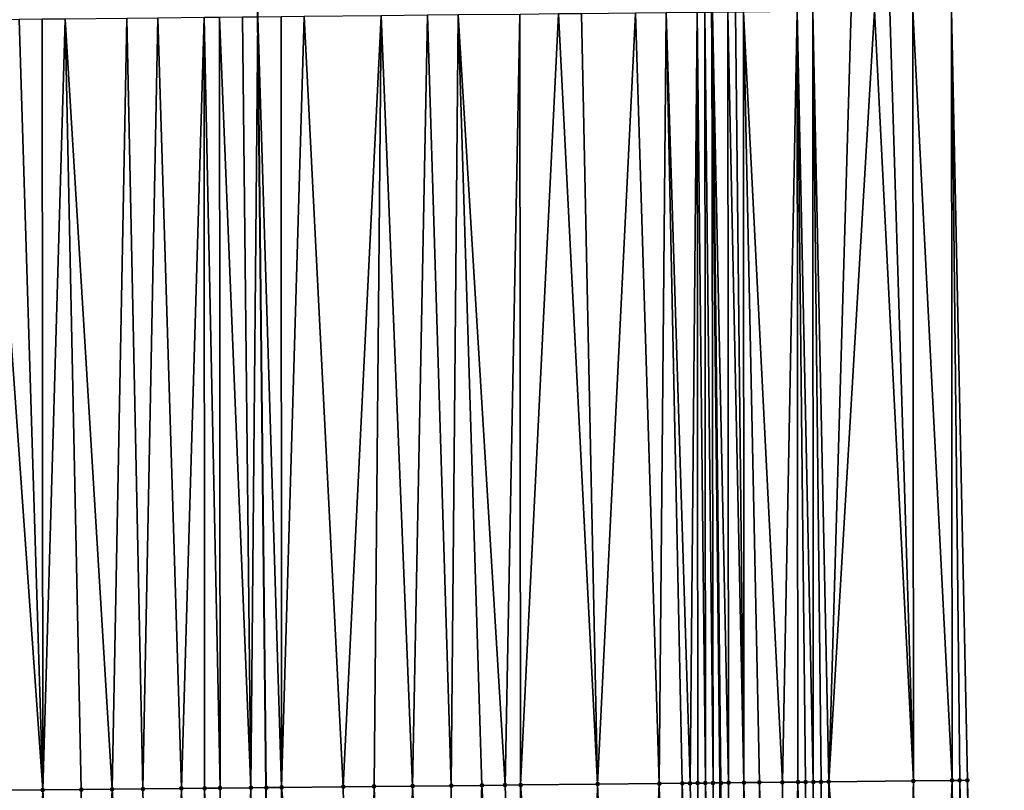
# Model space of a CAD drawing. Header units: feet. Extents: x 2004186 to 2014793, y 836912 to 864902.
# Tile 288 of 656: x 2010743 to 2010769, y 846001 to 846021. Entities that reach past the tile are written whole.
import ezdxf

# ---------------------------------------------------------------- set-up
doc = ezdxf.new("R2010")
doc.units = ezdxf.units.FT
doc.header["$LTSCALE"] = 100
doc.header["$MEASUREMENT"] = 0
for name, color, linetype, lineweight in [('EP_Travel Lane', 5, 'Continuous', 40), ('GPL_Skip Line', 2, 'Continuous', 40), ('Road Shots', 4, 'Continuous', 200), ('Road X-Section', 30, 'Continuous', 13)]:
    doc.layers.add(name, color=color, linetype=linetype, lineweight=lineweight)
doc.layers.add('I-77 SB_MM21-27-Surface-Border', color=7, linetype='Continuous')
doc.layers.add('I-77 SB_MM21-27-Surface-TIN', color=7, linetype='Continuous')

msp = doc.modelspace()

# ---------------------------------------------------------------- linework, layer by layer
at = {"layer": 'EP_Travel Lane'}
msp.add_polyline3d([(2010759.360322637, 845780.6629193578, 426.544845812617), (2010759.911873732, 845800.7087032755, 426.7726035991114), (2010760.343211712, 845820.7511371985, 427.0002737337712), (2010760.716691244, 845840.7453031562, 427.2234709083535), (2010761.090185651, 845860.7402653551, 427.4104054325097), (2010761.38151051, 845880.8343827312, 427.6064052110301), (2010761.527212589, 845900.9017199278, 427.8125082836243), (2010761.612163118, 845920.8999091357, 428.0130893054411), (2010761.697119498, 845940.8994757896, 428.2082520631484), (2010761.695010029, 845961.0133836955, 428.3966934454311), (2010761.541680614, 845981.0837673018, 428.625813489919), (2010761.325985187, 846001.0812769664, 428.860843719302), (2010761.110288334, 846021.0789189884, 429.0975363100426), (2010760.79572555, 846041.1759408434, 429.3102313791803), (2010760.32704666, 846061.2212644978, 429.4963117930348), (2010759.804670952, 846081.2125893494, 429.6828165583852)], dxfattribs=at)
at = {"layer": 'GPL_Skip Line'}
msp.add_polyline3d([(2010747.500364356, 845781.0019387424, 426.0945709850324), (2010748.017806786, 845800.9926561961, 426.3360864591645), (2010748.447249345, 845820.9862712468, 426.560567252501), (2010748.834283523, 845840.9799896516, 426.7729724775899), (2010749.22132756, 845860.9742173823, 426.9820490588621), (2010749.529161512, 845880.9705243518, 427.1633419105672), (2010749.695073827, 845900.9683217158, 427.3676179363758), (2010749.80006016, 845920.9666711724, 427.5674503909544), (2010749.905047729, 845940.9652561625, 427.7758774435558), (2010749.91524416, 845960.9638335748, 427.9645795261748), (2010749.763724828, 845980.9617326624, 428.1844560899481), (2010749.548030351, 846000.9591543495, 428.4127089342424), (2010749.332333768, 846020.95677122, 428.6233460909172), (2010749.033706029, 846040.9526589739, 428.8440243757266), (2010748.603619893, 846060.9468248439, 429.0315092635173), (2010748.12822341, 846080.9394297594, 429.2097553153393)], dxfattribs=at)
at = {"layer": 'I-77 SB_MM21-27-Surface-Border', "color": 3, "linetype": 'ByBlock', "lineweight": -2}
msp.add_polyline3d([(2010765.523465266, 846081.3463762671, 429.9143965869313), (2010766.398744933, 846061.3634390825, 429.7328369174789), (2010767.03046191, 846041.294467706, 429.541343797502), (2010767.331364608, 846021.1436960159, 429.3228908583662), (2010767.747054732, 846001.1477565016, 429.1141724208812), (2010768.162741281, 845981.1521484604, 428.8934604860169), (2010768.515083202, 845961.0416027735, 428.6906418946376), (2010768.704755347, 845940.8602144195, 428.4841989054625), (2010768.599760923, 845920.8603235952, 428.2853056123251), (2010768.294779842, 845900.8634994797, 428.0795218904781), (2010767.92794823, 845880.7591176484, 427.8583012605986), (2010767.617747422, 845860.6111968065, 427.6869207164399), (2010767.030730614, 845840.6203112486, 427.4903405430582), (2010766.443728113, 845820.6301648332, 427.2611214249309), (2010765.612790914, 845800.5724275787, 426.9969310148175), (2010764.693339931, 845780.510360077, 426.7571607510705)], dxfattribs=at)
at = {"layer": 'I-77 SB_MM21-27-Surface-TIN', "color": 128, "linetype": 'ByBlock', "lineweight": -2}
for points in [[(2010756.131969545, 846021.0272107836, 428.9047311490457), (2010754.532055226, 846021.0106384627, 428.8383586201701), (2010755.747698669, 846001.0233411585, 428.6573468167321)], [(2010756.131969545, 846021.0272107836, 428.9047311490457), (2010755.747698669, 846001.0233411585, 428.6573468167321), (2010756.147677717, 846001.0274408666, 428.6769022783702)], [(2010757.131915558, 846021.037608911, 428.9422937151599), (2010756.131969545, 846021.0272107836, 428.9047311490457), (2010756.147677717, 846001.0274408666, 428.6769022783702)], [(2010757.131915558, 846021.037608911, 428.9422937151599), (2010756.147677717, 846001.0274408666, 428.6769022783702), (2010758.147570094, 846001.0482045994, 428.7505014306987)], [(2010757.731882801, 846021.0438816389, 428.961548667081), (2010757.131915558, 846021.037608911, 428.9422937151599), (2010758.147570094, 846001.0482045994, 428.7505014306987)], [(2010759.131808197, 846021.0583483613, 429.0229272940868), (2010757.731882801, 846021.0438816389, 428.961548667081), (2010758.147570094, 846001.0482045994, 428.7505014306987)], [(2010759.131808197, 846021.0583483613, 429.0229272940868), (2010758.147570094, 846001.0482045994, 428.7505014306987), (2010759.747484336, 846001.0647839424, 428.8122657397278)], [(2010759.931765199, 846021.0666490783, 429.0547019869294), (2010759.131808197, 846021.0583483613, 429.0229272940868), (2010759.747484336, 846001.0647839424, 428.8122657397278)], [(2010759.931765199, 846021.0666490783, 429.0547019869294), (2010759.747484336, 846001.0647839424, 428.8122657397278), (2010760.347451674, 846001.0710478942, 428.8311697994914)], [(2010760.731721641, 846021.0750017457, 429.0814389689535), (2010759.931765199, 846021.0666490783, 429.0547019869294), (2010760.547440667, 846001.073146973, 428.8364595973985)], [(2010759.931765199, 846021.0666490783, 429.0547019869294), (2010760.347451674, 846001.0710478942, 428.8311697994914), (2010760.547440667, 846001.073146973, 428.8364595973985)], [(2010760.731721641, 846021.0750017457, 429.0814389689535), (2010760.547440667, 846001.073146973, 428.8364595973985), (2010760.747429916, 846001.0752221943, 428.8439245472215)], [(2010760.931710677, 846021.0770967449, 429.0874606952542), (2010760.731721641, 846021.0750017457, 429.0814389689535), (2010760.947418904, 846001.0773218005, 428.8491662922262)], [(2010760.731721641, 846021.0750017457, 429.0814389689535), (2010760.747429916, 846001.0752221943, 428.8439245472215), (2010760.947418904, 846001.0773218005, 428.8491662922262)], [(2010760.931710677, 846021.0770967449, 429.0874606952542), (2010761.147407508, 846001.0794568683, 428.8511748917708), (2010761.110288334, 846021.0789189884, 429.0975363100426)], [(2010760.931710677, 846021.0770967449, 429.0874606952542), (2010760.947418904, 846001.0773218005, 428.8491662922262), (2010761.147407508, 846001.0794568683, 428.8511748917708)], [(2010761.1317003, 846021.0791374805, 429.0987444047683), (2010761.110288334, 846021.0789189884, 429.0975363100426), (2010761.325985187, 846001.0812769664, 428.860843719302)], [(2010761.147407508, 846001.0794568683, 428.8511748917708), (2010761.325985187, 846001.0812769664, 428.860843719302), (2010761.110288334, 846021.0789189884, 429.0975363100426)], [(2010761.531680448, 846021.083135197, 429.1294336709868), (2010761.1317003, 846021.0791374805, 429.0987444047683), (2010761.547387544, 846001.083464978, 428.8790815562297)], [(2010761.1317003, 846021.0791374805, 429.0987444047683), (2010761.325985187, 846001.0812769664, 428.860843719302), (2010761.347397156, 846001.0814952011, 428.8620030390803)], [(2010761.1317003, 846021.0791374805, 429.0987444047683), (2010761.347397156, 846001.0814952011, 428.8620030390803), (2010761.547387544, 846001.083464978, 428.8790815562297)], [(2010761.731670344, 846021.0851504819, 429.1431853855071), (2010761.531680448, 846021.083135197, 429.1294336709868), (2010761.947369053, 846001.0873364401, 428.9194466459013)], [(2010761.531680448, 846021.083135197, 429.1294336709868), (2010761.547387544, 846001.083464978, 428.8790815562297), (2010761.947369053, 846001.0873364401, 428.9194466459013)], [(2010761.931659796, 846021.0872070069, 429.1529379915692), (2010761.731670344, 846021.0851504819, 429.1431853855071), (2010761.947369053, 846001.0873364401, 428.9194466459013)], [(2010763.331582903, 846021.1018859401, 429.1937382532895), (2010761.931659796, 846021.0872070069, 429.1529379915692), (2010762.947314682, 846001.0977701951, 428.9515154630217)], [(2010761.931659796, 846021.0872070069, 429.1529379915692), (2010762.347347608, 846001.0914818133, 428.9348387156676), (2010762.947314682, 846001.0977701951, 428.9515154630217)], [(2010761.931659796, 846021.0872070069, 429.1529379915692), (2010761.947369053, 846001.0873364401, 428.9194466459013), (2010762.347347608, 846001.0914818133, 428.9348387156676)], [(2010763.331582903, 846021.1018859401, 429.1937382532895), (2010762.947314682, 846001.0977701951, 428.9515154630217), (2010763.34729217, 846001.1020144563, 428.9578917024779)], [(2010763.731561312, 846021.1060448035, 429.2088008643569), (2010763.331582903, 846021.1018859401, 429.1937382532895), (2010763.747270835, 846001.1061496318, 428.9742135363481)], [(2010763.331582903, 846021.1018859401, 429.1937382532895), (2010763.547281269, 846001.1041036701, 428.9640809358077), (2010763.747270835, 846001.1061496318, 428.9742135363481)], [(2010763.331582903, 846021.1018859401, 429.1937382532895), (2010763.34729217, 846001.1020144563, 428.9578917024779), (2010763.547281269, 846001.1041036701, 428.9640809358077)], [(2010764.731506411, 846021.1165276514, 429.2381479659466), (2010763.731561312, 846021.1060448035, 429.2088008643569), (2010764.147250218, 846001.110218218, 428.9966064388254)], [(2010763.731561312, 846021.1060448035, 429.2088008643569), (2010763.94726072, 846001.1081660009, 428.9870441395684), (2010764.147250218, 846001.110218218, 428.9966064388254)], [(2010763.731561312, 846021.1060448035, 429.2088008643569), (2010763.747270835, 846001.1061496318, 428.9742135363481), (2010763.94726072, 846001.1081660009, 428.9870441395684)], [(2010765.331473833, 846021.1227838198, 429.2590087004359), (2010764.147250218, 846001.110218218, 428.9966064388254), (2010766.347130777, 846001.133156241, 429.0686382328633)], [(2010765.331473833, 846021.1227838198, 429.2590087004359), (2010764.731506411, 846021.1165276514, 429.2381479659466), (2010764.147250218, 846001.110218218, 428.9966064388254)], [(2010765.73145236, 846021.1269318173, 429.2751249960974), (2010765.331473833, 846021.1227838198, 429.2590087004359), (2010766.347130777, 846001.133156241, 429.0686382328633)], [(2010766.331419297, 846021.1332327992, 429.2916401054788), (2010765.73145236, 846021.1269318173, 429.2751249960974), (2010766.347130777, 846001.133156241, 429.0686382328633)], [(2010766.331419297, 846021.1332327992, 429.2916401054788), (2010767.347076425, 846001.143588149, 429.1008754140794), (2010767.331364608, 846021.1436960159, 429.3228908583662)], [(2010766.331419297, 846021.1332327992, 429.2916401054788), (2010766.347130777, 846001.133156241, 429.0686382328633), (2010767.347076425, 846001.143588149, 429.1008754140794)], [(2010767.331364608, 846021.1436960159, 429.3228908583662), (2010767.547065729, 846001.1456583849, 429.108794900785), (2010767.747054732, 846001.1477565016, 429.1141724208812)], [(2010767.331364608, 846021.1436960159, 429.3228908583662), (2010767.347076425, 846001.143588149, 429.1008754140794), (2010767.547065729, 846001.1456583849, 429.108794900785)], [(2010743.748341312, 846000.8990457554, 428.1895860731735), (2010742.332711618, 846020.8839898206, 428.3598753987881), (2010741.948437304, 846000.8804390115, 428.1159969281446)], [(2010743.132668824, 846020.892271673, 428.3934794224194), (2010742.332711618, 846020.8839898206, 428.3598753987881), (2010743.748341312, 846000.8990457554, 428.1895860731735)], [(2010743.732636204, 846020.8985316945, 428.4139664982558), (2010743.132668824, 846020.892271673, 428.3934794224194), (2010743.748341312, 846000.8990457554, 428.1895860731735)], [(2010744.332603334, 846020.9048147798, 428.4322170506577), (2010743.732636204, 846020.8985316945, 428.4139664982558), (2010743.748341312, 846000.8990457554, 428.1895860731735)], [(2010744.332603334, 846020.9048147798, 428.4322170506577), (2010743.748341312, 846000.8990457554, 428.1895860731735), (2010744.748287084, 846000.9094662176, 428.2228667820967)], [(2010745.932516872, 846020.9214594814, 428.4915707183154), (2010744.332603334, 846020.9048147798, 428.4322170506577), (2010745.548244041, 846000.9177711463, 428.2523579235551)], [(2010744.332603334, 846020.9048147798, 428.4322170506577), (2010744.748287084, 846000.9094662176, 428.2228667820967), (2010745.548244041, 846000.9177711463, 428.2523579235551)], [(2010745.932516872, 846020.9214594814, 428.4915707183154), (2010745.548244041, 846000.9177711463, 428.2523579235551), (2010746.348201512, 846000.9260284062, 428.2861950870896)], [(2010746.732474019, 846020.9297468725, 428.5246376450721), (2010745.932516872, 846020.9214594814, 428.4915707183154), (2010746.348201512, 846000.9260284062, 428.2861950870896)], [(2010746.732474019, 846020.9297468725, 428.5246376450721), (2010746.348201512, 846000.9260284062, 428.2861950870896), (2010747.348148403, 846000.9363451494, 428.3289320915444)], [(2010747.932410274, 846020.9421282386, 428.5790595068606), (2010746.732474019, 846020.9297468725, 428.5246376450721), (2010747.348148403, 846000.9363451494, 428.3289320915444)], [(2010747.932410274, 846020.9421282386, 428.5790595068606), (2010747.348148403, 846000.9363451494, 428.3289320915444), (2010747.948116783, 846000.9425124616, 428.3566469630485)], [(2010748.332388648, 846020.9462903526, 428.5938069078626), (2010747.932410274, 846020.9421282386, 428.5790595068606), (2010748.34809523, 846000.9466677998, 428.371130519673)], [(2010747.932410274, 846020.9421282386, 428.5790595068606), (2010747.948116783, 846000.9425124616, 428.3566469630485), (2010748.34809523, 846000.9466677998, 428.371130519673)], [(2010748.93235543, 846020.9526058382, 428.6089155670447), (2010748.332388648, 846020.9462903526, 428.5938069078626), (2010749.148051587, 846000.9550283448, 428.3955509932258)], [(2010748.332388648, 846020.9462903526, 428.5938069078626), (2010748.34809523, 846000.9466677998, 428.371130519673), (2010749.148051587, 846000.9550283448, 428.3955509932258)], [(2010748.93235543, 846020.9526058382, 428.6089155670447), (2010749.148051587, 846000.9550283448, 428.3955509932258), (2010749.332333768, 846020.95677122, 428.6233460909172)], [(2010749.148051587, 846000.9550283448, 428.3955509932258), (2010749.548030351, 846000.9591543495, 428.4127089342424), (2010749.332333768, 846020.95677122, 428.6233460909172)], [(2010749.932301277, 846020.9630192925, 428.6449918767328), (2010749.332333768, 846020.95677122, 428.6233460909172), (2010749.948008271, 846000.96335854, 428.4227385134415)], [(2010749.948008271, 846000.96335854, 428.4227385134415), (2010749.332333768, 846020.95677122, 428.6233460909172), (2010749.548030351, 846000.9591543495, 428.4127089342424)], [(2010750.532269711, 846020.9691815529, 428.6749589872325), (2010749.932301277, 846020.9630192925, 428.6449918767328), (2010749.948008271, 846000.96335854, 428.4227385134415)], [(2010750.532269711, 846020.9691815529, 428.6749589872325), (2010749.948008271, 846000.96335854, 428.4227385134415), (2010751.547922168, 846000.9799699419, 428.4815799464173)], [(2010752.532162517, 846020.9899055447, 428.757091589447), (2010750.532269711, 846020.9691815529, 428.6749589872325), (2010751.547922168, 846000.9799699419, 428.4815799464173)], [(2010752.532162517, 846020.9899055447, 428.757091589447), (2010751.547922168, 846000.9799699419, 428.4815799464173), (2010752.347879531, 846000.9882372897, 428.5144974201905)], [(2010752.532162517, 846020.9899055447, 428.757091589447), (2010752.347879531, 846000.9882372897, 428.5144974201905), (2010753.34782665, 846000.9985328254, 428.5591679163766)], [(2010753.732098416, 846021.0023199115, 428.8083133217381), (2010752.532162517, 846020.9899055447, 428.757091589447), (2010753.34782665, 846000.9985328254, 428.5591679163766)], [(2010753.732098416, 846021.0023199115, 428.8083133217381), (2010753.34782665, 846000.9985328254, 428.5591679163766), (2010754.347773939, 846001.0088126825, 428.605267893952)], [(2010754.532055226, 846021.0106384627, 428.8383586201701), (2010753.732098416, 846021.0023199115, 428.8083133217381), (2010754.347773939, 846001.0088126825, 428.605267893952)], [(2010754.532055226, 846021.0106384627, 428.8383586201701), (2010754.347773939, 846001.0088126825, 428.605267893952), (2010755.147730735, 846001.017132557, 428.6333963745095)], [(2010754.532055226, 846021.0106384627, 428.8383586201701), (2010755.147730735, 846001.017132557, 428.6333963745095), (2010755.747698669, 846001.0233411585, 428.6573468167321)], [(2010761.147407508, 846001.0794568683, 428.8511748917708), (2010760.947418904, 846001.0773218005, 428.8491662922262), (2010761.363103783, 845981.0818684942, 428.6234016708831)], [(2010761.147407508, 846001.0794568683, 428.8511748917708), (2010761.363103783, 845981.0818684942, 428.6234016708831), (2010761.325985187, 846001.0812769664, 428.860843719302)], [(2010761.347397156, 846001.0814952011, 428.8620030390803), (2010761.325985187, 846001.0812769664, 428.860843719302), (2010761.541680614, 845981.0837673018, 428.625813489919)], [(2010761.363103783, 845981.0818684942, 428.6234016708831), (2010761.541680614, 845981.0837673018, 428.625813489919), (2010761.325985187, 846001.0812769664, 428.860843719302)], [(2010761.547387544, 846001.083464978, 428.8790815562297), (2010761.347397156, 846001.0814952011, 428.8620030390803), (2010761.56309248, 845981.0839949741, 428.6261026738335)], [(2010761.347397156, 846001.0814952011, 428.8620030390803), (2010761.541680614, 845981.0837673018, 428.625813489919), (2010761.56309248, 845981.0839949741, 428.6261026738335)], [(2010761.947369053, 846001.0873364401, 428.9194466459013), (2010761.547387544, 846001.083464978, 428.8790815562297), (2010761.763082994, 845981.0859530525, 428.643659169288)], [(2010761.547387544, 846001.083464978, 428.8790815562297), (2010761.56309248, 845981.0839949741, 428.6261026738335), (2010761.763082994, 845981.0859530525, 428.643659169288)], [(2010761.947369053, 846001.0873364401, 428.9194466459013), (2010761.763082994, 845981.0859530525, 428.643659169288), (2010762.163064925, 845981.0897854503, 428.6861609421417)], [(2010762.347347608, 846001.0914818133, 428.9348387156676), (2010761.947369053, 846001.0873364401, 428.9194466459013), (2010762.363054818, 845981.0918010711, 428.6986413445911)], [(2010761.947369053, 846001.0873364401, 428.9194466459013), (2010762.163064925, 845981.0897854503, 428.6861609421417), (2010762.363054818, 845981.0918010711, 428.6986413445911)], [(2010762.947314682, 846001.0977701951, 428.9515154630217), (2010762.347347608, 846001.0914818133, 428.9348387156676), (2010762.76303174, 845981.0960978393, 428.7001788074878)], [(2010762.347347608, 846001.0914818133, 428.9348387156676), (2010762.56304315, 845981.0939613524, 428.6983605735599), (2010762.76303174, 845981.0960978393, 428.7001788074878)], [(2010762.347347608, 846001.0914818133, 428.9348387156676), (2010762.363054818, 845981.0918010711, 428.6986413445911), (2010762.56304315, 845981.0939613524, 428.6983605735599)], [(2010762.947314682, 846001.0977701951, 428.9515154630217), (2010762.76303174, 845981.0960978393, 428.7001788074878), (2010762.963020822, 845981.0981886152, 428.7060294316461)], [(2010763.34729217, 846001.1020144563, 428.9578917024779), (2010762.947314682, 846001.0977701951, 428.9515154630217), (2010762.963020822, 845981.0981886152, 428.7060294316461)], [(2010763.34729217, 846001.1020144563, 428.9578917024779), (2010762.963020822, 845981.0981886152, 428.7060294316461), (2010763.76297862, 845981.1064155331, 428.7414455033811)], [(2010763.547281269, 846001.1041036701, 428.9640809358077), (2010763.34729217, 846001.1020144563, 428.9578917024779), (2010763.76297862, 845981.1064155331, 428.7414455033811)], [(2010763.747270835, 846001.1061496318, 428.9742135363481), (2010763.547281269, 846001.1041036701, 428.9640809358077), (2010763.76297862, 845981.1064155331, 428.7414455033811)], [(2010763.94726072, 846001.1081660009, 428.9870441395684), (2010763.747270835, 846001.1061496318, 428.9742135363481), (2010763.96296878, 845981.1084063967, 428.7561098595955)], [(2010763.747270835, 846001.1061496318, 428.9742135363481), (2010763.76297862, 845981.1064155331, 428.7414455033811), (2010763.96296878, 845981.1084063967, 428.7561098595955)], [(2010764.147250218, 846001.110218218, 428.9966064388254), (2010763.94726072, 846001.1081660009, 428.9870441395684), (2010764.162958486, 845981.110439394, 428.7670574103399)], [(2010763.94726072, 846001.1081660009, 428.9870441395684), (2010763.96296878, 845981.1084063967, 428.7561098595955), (2010764.162958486, 845981.110439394, 428.7670574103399)], [(2010766.347130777, 846001.133156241, 429.0686382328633), (2010764.147250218, 846001.110218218, 428.9966064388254), (2010765.762871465, 845981.1271359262, 428.8164801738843)], [(2010764.147250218, 846001.110218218, 428.9966064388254), (2010764.962915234, 845981.1187636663, 428.7938854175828), (2010765.762871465, 845981.1271359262, 428.8164801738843)], [(2010764.147250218, 846001.110218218, 428.9966064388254), (2010764.162958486, 845981.110439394, 428.7670574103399), (2010764.962915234, 845981.1187636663, 428.7938854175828)], [(2010766.347130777, 846001.133156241, 429.0686382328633), (2010765.762871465, 845981.1271359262, 428.8164801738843), (2010766.562828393, 845981.1354434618, 428.8447845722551)], [(2010767.347076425, 846001.143588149, 429.1008754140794), (2010766.347130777, 846001.133156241, 429.0686382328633), (2010766.562828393, 845981.1354434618, 428.8447845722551)], [(2010767.347076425, 846001.143588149, 429.1008754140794), (2010766.562828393, 845981.1354434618, 428.8447845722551), (2010767.562773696, 845981.1459074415, 428.873146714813)], [(2010767.547065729, 846001.1456583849, 429.108794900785), (2010767.347076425, 846001.143588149, 429.1008754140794), (2010767.562773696, 845981.1459074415, 428.873146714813)], [(2010767.547065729, 846001.1456583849, 429.108794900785), (2010767.962751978, 845981.1500781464, 428.8858048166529), (2010767.747054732, 846001.1477565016, 429.1141724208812)], [(2010767.547065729, 846001.1456583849, 429.108794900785), (2010767.562773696, 845981.1459074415, 428.873146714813), (2010767.962751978, 845981.1500781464, 428.8858048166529)], [(2010767.747054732, 846001.1477565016, 429.1141724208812), (2010767.962751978, 845981.1500781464, 428.8858048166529), (2010768.162741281, 845981.1521484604, 428.8934604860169)], [(2010743.748341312, 846000.8990457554, 428.1895860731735), (2010741.948437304, 846000.8804390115, 428.1159969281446), (2010743.1640786, 845980.8933406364, 427.9381410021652)], [(2010743.748341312, 846000.8990457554, 428.1895860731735), (2010743.1640786, 845980.8933406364, 427.9381410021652), (2010744.76399233, 845980.909967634, 427.9936977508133)], [(2010744.748287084, 846000.9094662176, 428.2228667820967), (2010743.748341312, 846000.8990457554, 428.1895860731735), (2010744.76399233, 845980.909967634, 427.9936977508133)], [(2010745.548244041, 846000.9177711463, 428.2523579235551), (2010744.748287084, 846000.9094662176, 428.2228667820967), (2010744.76399233, 845980.909967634, 427.9936977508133)], [(2010745.548244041, 846000.9177711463, 428.2523579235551), (2010744.76399233, 845980.909967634, 427.9936977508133), (2010746.763885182, 845980.9306872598, 428.068800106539)], [(2010746.348201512, 846000.9260284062, 428.2861950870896), (2010745.548244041, 846000.9177711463, 428.2523579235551), (2010746.763885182, 845980.9306872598, 428.068800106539)], [(2010747.348148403, 846000.9363451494, 428.3289320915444), (2010746.348201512, 846000.9260284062, 428.2861950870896), (2010746.763885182, 845980.9306872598, 428.068800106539)], [(2010747.348148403, 846000.9363451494, 428.3289320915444), (2010746.763885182, 845980.9306872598, 428.068800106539), (2010747.363853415, 845980.9368681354, 428.0944193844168)], [(2010747.948116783, 846000.9425124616, 428.3566469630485), (2010747.348148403, 846000.9363451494, 428.3289320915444), (2010747.763832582, 845980.940956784, 428.1143160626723)], [(2010747.348148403, 846000.9363451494, 428.3289320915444), (2010747.363853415, 845980.9368681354, 428.0944193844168), (2010747.763832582, 845980.940956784, 428.1143160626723)], [(2010747.948116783, 846000.9425124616, 428.3566469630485), (2010747.763832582, 845980.940956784, 428.1143160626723), (2010748.563789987, 845980.9492201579, 428.1465161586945)], [(2010748.34809523, 846000.9466677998, 428.371130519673), (2010747.948116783, 846000.9425124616, 428.3566469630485), (2010748.563789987, 845980.9492201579, 428.1465161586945)], [(2010749.148051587, 846000.9550283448, 428.3955509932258), (2010748.34809523, 846000.9466677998, 428.371130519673), (2010748.563789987, 845980.9492201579, 428.1465161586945)], [(2010749.148051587, 846000.9550283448, 428.3955509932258), (2010748.563789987, 845980.9492201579, 428.1465161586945), (2010749.363746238, 845980.9575905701, 428.1692739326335)], [(2010749.148051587, 846000.9550283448, 428.3955509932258), (2010749.363746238, 845980.9575905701, 428.1692739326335), (2010749.548030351, 846000.9591543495, 428.4127089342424)], [(2010749.363746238, 845980.9575905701, 428.1692739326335), (2010749.763724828, 845980.9617326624, 428.1844560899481), (2010749.548030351, 846000.9591543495, 428.4127089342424)], [(2010749.948008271, 846000.96335854, 428.4227385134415), (2010749.548030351, 846000.9591543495, 428.4127089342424), (2010749.763724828, 845980.9617326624, 428.1844560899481)], [(2010749.948008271, 846000.96335854, 428.4227385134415), (2010749.763724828, 845980.9617326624, 428.1844560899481), (2010751.963607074, 845980.98451417, 428.2679579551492)], [(2010751.547922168, 846000.9799699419, 428.4815799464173), (2010749.948008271, 846000.96335854, 428.4227385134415), (2010751.963607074, 845980.98451417, 428.2679579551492)], [(2010752.347879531, 846000.9882372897, 428.5144974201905), (2010751.547922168, 846000.9799699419, 428.4815799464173), (2010751.963607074, 845980.98451417, 428.2679579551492)], [(2010752.347879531, 846000.9882372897, 428.5144974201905), (2010751.963607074, 845980.98451417, 428.2679579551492), (2010752.363585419, 845980.9886791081, 428.2811247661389)], [(2010753.34782665, 846000.9985328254, 428.5591679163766), (2010752.347879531, 846000.9882372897, 428.5144974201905), (2010752.963553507, 845980.9948734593, 428.3055553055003)], [(2010752.347879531, 846000.9882372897, 428.5144974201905), (2010752.363585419, 845980.9886791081, 428.2811247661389), (2010752.963553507, 845980.9948734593, 428.3055553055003)], [(2010753.34782665, 846000.9985328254, 428.5591679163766), (2010752.963553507, 845980.9948734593, 428.3055553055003), (2010753.56352184, 845981.0010450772, 428.3319912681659)], [(2010754.347773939, 846001.0088126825, 428.605267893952), (2010753.34782665, 846000.9985328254, 428.5591679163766), (2010754.363479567, 845981.0092785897, 428.3668255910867)], [(2010753.34782665, 846000.9985328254, 428.5591679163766), (2010753.56352184, 845981.0010450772, 428.3319912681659), (2010754.363479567, 845981.0092785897, 428.3668255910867)], [(2010755.147730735, 846001.017132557, 428.6333963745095), (2010754.347773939, 846001.0088126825, 428.605267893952), (2010754.363479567, 845981.0092785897, 428.3668255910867)], [(2010755.147730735, 846001.017132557, 428.6333963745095), (2010754.363479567, 845981.0092785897, 428.3668255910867), (2010756.363373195, 845981.0299262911, 428.4482727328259)], [(2010755.747698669, 846001.0233411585, 428.6573468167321), (2010755.147730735, 846001.017132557, 428.6333963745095), (2010756.363373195, 845981.0299262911, 428.4482727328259)], [(2010756.147677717, 846001.0274408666, 428.6769022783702), (2010755.747698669, 846001.0233411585, 428.6573468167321), (2010756.363373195, 845981.0299262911, 428.4482727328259)], [(2010758.147570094, 846001.0482045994, 428.7505014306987), (2010756.147677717, 846001.0274408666, 428.6769022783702), (2010757.763297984, 845981.0444493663, 428.4991385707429)], [(2010756.147677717, 846001.0274408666, 428.6769022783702), (2010756.363373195, 845981.0299262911, 428.4482727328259), (2010757.763297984, 845981.0444493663, 428.4991385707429)], [(2010758.147570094, 846001.0482045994, 428.7505014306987), (2010757.763297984, 845981.0444493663, 428.4991385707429), (2010758.963234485, 845981.0568079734, 428.5506544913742)], [(2010759.747484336, 846001.0647839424, 428.8122657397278), (2010758.147570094, 846001.0482045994, 428.7505014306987), (2010758.963234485, 845981.0568079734, 428.5506544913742)], [(2010759.747484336, 846001.0647839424, 428.8122657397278), (2010758.963234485, 845981.0568079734, 428.5506544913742), (2010760.163170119, 845981.0692468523, 428.5950892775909)], [(2010760.347451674, 846001.0710478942, 428.8311697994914), (2010759.747484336, 846001.0647839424, 428.8122657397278), (2010760.163170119, 845981.0692468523, 428.5950892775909)], [(2010760.347451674, 846001.0710478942, 428.8311697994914), (2010760.163170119, 845981.0692468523, 428.5950892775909), (2010760.963125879, 845981.0776627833, 428.6138316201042)], [(2010760.547440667, 846001.073146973, 428.8364595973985), (2010760.347451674, 846001.0710478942, 428.8311697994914), (2010760.963125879, 845981.0776627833, 428.6138316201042)], [(2010760.747429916, 846001.0752221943, 428.8439245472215), (2010760.547440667, 846001.073146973, 428.8364595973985), (2010760.963125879, 845981.0776627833, 428.6138316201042)], [(2010760.947418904, 846001.0773218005, 428.8491662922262), (2010760.747429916, 846001.0752221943, 428.8439245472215), (2010760.963125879, 845981.0776627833, 428.6138316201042)], [(2010760.947418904, 846001.0773218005, 428.8491662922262), (2010760.963125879, 845981.0776627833, 428.6138316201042), (2010761.363103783, 845981.0818684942, 428.6234016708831)]]:
    msp.add_3dface(points, dxfattribs=at)
at = {"layer": 'Road Shots', "lineweight": 100}
for p in [(2010761.147407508, 846001.0794568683, 428.8511748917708), (2010761.347397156, 846001.0814952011, 428.8620030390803), (2010761.547387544, 846001.083464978, 428.8790815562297), (2010761.947369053, 846001.0873364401, 428.9194466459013), (2010762.347347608, 846001.0914818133, 428.9348387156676), (2010762.947314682, 846001.0977701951, 428.9515154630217), (2010763.34729217, 846001.1020144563, 428.9578917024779), (2010763.547281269, 846001.1041036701, 428.9640809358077), (2010763.747270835, 846001.1061496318, 428.9742135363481), (2010763.94726072, 846001.1081660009, 428.9870441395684), (2010764.147250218, 846001.110218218, 428.9966064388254), (2010766.347130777, 846001.133156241, 429.0686382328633), (2010767.347076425, 846001.143588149, 429.1008754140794), (2010767.547065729, 846001.1456583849, 429.108794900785), (2010767.747054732, 846001.1477565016, 429.1141724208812), (2010743.748341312, 846000.8990457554, 428.1895860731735), (2010744.748287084, 846000.9094662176, 428.2228667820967), (2010745.548244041, 846000.9177711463, 428.2523579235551), (2010746.348201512, 846000.9260284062, 428.2861950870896), (2010747.348148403, 846000.9363451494, 428.3289320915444), (2010747.948116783, 846000.9425124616, 428.3566469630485), (2010748.34809523, 846000.9466677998, 428.371130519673), (2010749.148051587, 846000.9550283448, 428.3955509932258), (2010749.548030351, 846000.9591543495, 428.4127089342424), (2010749.948008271, 846000.96335854, 428.4227385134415), (2010751.547922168, 846000.9799699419, 428.4815799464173), (2010752.347879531, 846000.9882372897, 428.5144974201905), (2010753.34782665, 846000.9985328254, 428.5591679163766), (2010754.347773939, 846001.0088126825, 428.605267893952), (2010755.147730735, 846001.017132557, 428.6333963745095), (2010755.747698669, 846001.0233411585, 428.6573468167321), (2010756.147677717, 846001.0274408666, 428.6769022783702), (2010758.147570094, 846001.0482045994, 428.7505014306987), (2010759.747484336, 846001.0647839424, 428.8122657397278), (2010760.347451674, 846001.0710478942, 428.8311697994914), (2010760.547440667, 846001.073146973, 428.8364595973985), (2010760.747429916, 846001.0752221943, 428.8439245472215), (2010760.947418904, 846001.0773218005, 428.8491662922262)]:
    msp.add_point(p, dxfattribs=at)
at = {"layer": 'Road X-Section', "extrusion": (-0.0107849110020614, 0.9998886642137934, 0.01031236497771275), "elevation": 824245.4318865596, "flags": 128}
msp.add_lwpolyline([(-2019727.522961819, -8072.887571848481), (-2019727.722961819, -8072.883470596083), (-2019727.922961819, -8072.876981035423), (-2019728.322961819, -8072.856209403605), (-2019728.722961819, -8072.834442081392), (-2019730.322961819, -8072.765539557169), (-2019730.922961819, -8072.742454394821), (-2019731.52296182, -8072.711108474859), (-2019731.722961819, -8072.702408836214), (-2019731.922961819, -8072.696151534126), (-2019732.122961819, -8072.692861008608), (-2019732.522961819, -8072.690307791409), (-2019732.722961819, -8072.683792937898), (-2019733.322961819, -8072.642911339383), (-2019733.722961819, -8072.62217839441), (-2019734.522961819, -8072.589940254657), (-2019735.122961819, -8072.568074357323), (-2019736.32296182, -8072.516465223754), (-2019737.722961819, -8072.459649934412), (-2019738.322961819, -8072.435679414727), (-2019738.722961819, -8072.424124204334), (-2019739.52296182, -8072.405751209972), (-2019740.322961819, -8072.374663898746), (-2019740.922961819, -8072.346370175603), (-2019741.722961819, -8072.307322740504), (-2019743.122961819, -8072.248285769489), (-2019743.522961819, -8072.226832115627), (-2019743.922961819, -8072.205054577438), (-2019744.32296182, -8072.191798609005), (-2019744.722961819, -8072.180058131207), (-2019745.322961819, -8072.152403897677), (-2019745.722961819, -8072.135026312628), (-2019747.322961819, -8072.085451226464), (-2019748.322961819, -8072.056025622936), (-2019750.122961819, -8071.989068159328), (-2019750.922961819, -8071.955462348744), (-2019751.522961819, -8071.934974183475), (-2019752.122961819, -8071.916722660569), (-2019753.722961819, -8071.857365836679), (-2019754.522961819, -8071.824297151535), (-2019755.72296182, -8071.76987239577), (-2019756.122961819, -8071.755124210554), (-2019756.722961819, -8071.740014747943), (-2019757.722961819, -8071.703936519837), (-2019758.322961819, -8071.673967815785), (-2019760.322961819, -8071.591830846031), (-2019761.522961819, -8071.540606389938), (-2019762.32296182, -8071.510559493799), (-2019763.922961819, -8071.444183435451), (-2019764.922961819, -8071.406618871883), (-2019765.522961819, -8071.387362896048), (-2019766.922961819, -8071.325981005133), (-2019767.722961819, -8071.294204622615), (-2019768.522961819, -8071.267466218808), (-2019768.722961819, -8071.261444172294), (-2019768.922961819, -8071.250159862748), (-2019769.322961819, -8071.219468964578), (-2019769.522961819, -8071.205716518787), (-2019769.722961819, -8071.195963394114), (-2019771.122961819, -8071.15516096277), (-2019771.522961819, -8071.140097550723), (-2019772.522961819, -8071.110748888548), (-2019773.122961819, -8071.089887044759), (-2019773.52296182, -8071.073769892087), (-2019774.122961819, -8071.057253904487), (-2019775.122961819, -8071.026001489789)], dxfattribs=at)
at = {"layer": 'Road X-Section', "extrusion": (-0.0107848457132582, 0.9998816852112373, 0.01096825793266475), "elevation": 824219.9400271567, "flags": 128}
msp.add_lwpolyline([(-2019727.131194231, -8613.535736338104), (-2019728.531194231, -8613.474062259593), (-2019729.33119423, -8613.437484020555), (-2019729.931194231, -8613.40939407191), (-2019730.53119423, -8613.385574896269), (-2019730.93119423, -8613.372381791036), (-2019731.13119423, -8613.364318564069), (-2019731.73119423, -8613.331623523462), (-2019731.93119423, -8613.32307439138), (-2019732.13119423, -8613.323637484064), (-2019732.53119423, -8613.332300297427), (-2019732.73119423, -8613.330359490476), (-2019732.93119423, -8613.316836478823), (-2019733.13119423, -8613.299222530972), (-2019733.33119423, -8613.285955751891), (-2019734.33119423, -8613.235328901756), (-2019735.73119423, -8613.176676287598), (-2019737.13119423, -8613.124466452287), (-2019737.73119423, -8613.100712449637), (-2019738.33119423, -8613.076367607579), (-2019739.931194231, -8613.022356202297), (-2019740.53119423, -8612.994245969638), (-2019741.931194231, -8612.93679585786), (-2019743.33119423, -8612.878297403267), (-2019743.73119423, -8612.85747839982), (-2019743.931194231, -8612.849952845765), (-2019744.33119423, -8612.842474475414), (-2019744.531194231, -8612.84165404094), (-2019744.73119423, -8612.837318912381), (-2019745.33119423, -8612.8106090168), (-2019745.73119423, -8612.786001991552), (-2019746.33119423, -8612.759200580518), (-2019747.331194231, -8612.72730536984), (-2019747.93119423, -8612.710089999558), (-2019748.33119423, -8612.695178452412), (-2019748.93119423, -8612.677391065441), (-2019749.53119423, -8612.658977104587), (-2019751.33119423, -8612.585383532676), (-2019752.33119423, -8612.55210082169), (-2019753.13119423, -8612.522607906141), (-2019753.93119423, -8612.48876870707), (-2019754.93119423, -8612.4460291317), (-2019755.53119423, -8612.418312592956), (-2019755.93119423, -8612.403828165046), (-2019756.73119423, -8612.379406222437), (-2019757.13119423, -8612.362247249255), (-2019757.53119423, -8612.352217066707), (-2019759.13119423, -8612.29337209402), (-2019759.93119423, -8612.26045264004), (-2019760.93119423, -8612.21577945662), (-2019761.93119423, -8612.169676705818), (-2019762.73119423, -8612.141546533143), (-2019763.33119423, -8612.117594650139), (-2019763.73119423, -8612.09803801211), (-2019765.73119423, -8612.024434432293), (-2019767.33119423, -8611.962666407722), (-2019767.93119423, -8611.943761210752), (-2019768.131194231, -8611.938471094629), (-2019768.33119423, -8611.931005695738), (-2019768.531194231, -8611.925763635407), (-2019768.73119423, -8611.923754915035), (-2019768.93119423, -8611.912926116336), (-2019769.13119423, -8611.895846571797), (-2019769.531194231, -8611.85547905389), (-2019769.93119423, -8611.840086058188), (-2019770.53119423, -8611.823408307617), (-2019770.93119423, -8611.817031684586), (-2019771.13119423, -8611.810842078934), (-2019771.33119423, -8611.800708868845), (-2019771.531194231, -8611.787877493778), (-2019771.73119423, -8611.778314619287), (-2019773.93119423, -8611.706278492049), (-2019774.93119423, -8611.674039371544), (-2019775.13119423, -8611.66611940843), (-2019775.33119423, -8611.66074156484)], dxfattribs=at)

doc.saveas('drawing.dxf')
